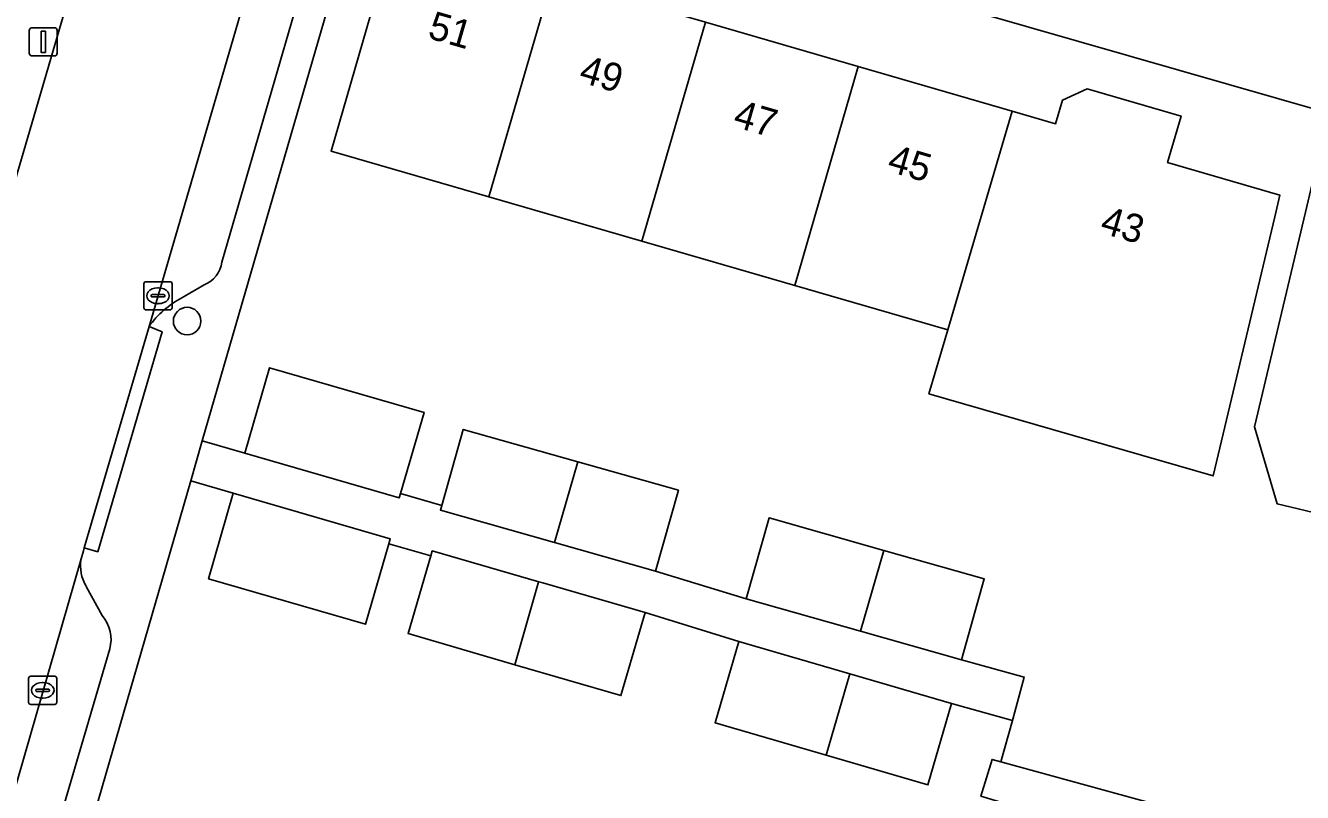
# Model space of a CAD drawing. Extents: x 159716 to 160783, y 383290 to 384031.
# Drawn here: x 160006.5 to 160051.81, y 383462.34 to 383489.56 of the extents above; entities that cross this region are included whole.
import ezdxf

# ---------------------------------------------------------------- set-up
doc = ezdxf.new("R2010")
doc.units = 0
for name, color, linetype in [('IMGEO_Boom', 7, 'Continuous'), ('IMGEO_Erf', 7, 'Continuous'), ('IMGEO_Kolk', 7, 'Continuous'), ('IMGEO_Lichtmast', 7, 'Continuous'), ('IMGEO_Pand', 7, 'Continuous'), ('IMGEO_Pand_nummerreeks', 7, 'Continuous'), ('IMGEO_Parkeervlak_open', 7, 'Continuous'), ('IMGEO_Rijbaan_lokaal_open', 7, 'Continuous'), ('IMGEO_Voetpad_open', 7, 'Continuous')]:
    doc.layers.add(name, color=color, linetype=linetype)

msp = doc.modelspace()

# ---------------------------------------------------------------- linework, layer by layer
at = {"layer": 'IMGEO_Boom'}
msp.add_circle((160012.238, 383479.072), 0.489, dxfattribs=at)
at = {"layer": 'IMGEO_Erf'}
for points in [[(160052.755, 383486.447), (160018.953, 383496.159), (160012.776, 383474.819), (160014.281, 383474.383), (160015.16, 383477.418), (160020.646, 383475.83), (160019.811, 383472.947), (160021.27, 383472.524), (160022.037, 383475.229), (160026.105, 383474.076), (160029.673, 383473.064), (160028.86, 383470.197), (160032.077, 383469.217), (160032.89, 383472.084), (160036.958, 383470.931), (160040.526, 383469.919), (160039.713, 383467.052), (160041.944, 383466.437), (160041.52, 383464.897), (160041.115, 383463.427), (160045.936, 383462.099), (160057.878, 383458.909)], [(160052.705, 383472.162), (160050.916, 383472.587), (160050.108, 383475.315), (160051.921, 383482.942)], [(160040.406, 383462.203), (160040.804, 383463.513), (160041.115, 383463.427), (160041.52, 383464.897), (160039.366, 383465.491), (160038.523, 383462.607), (160034.911, 383463.664), (160030.973, 383464.816), (160031.817, 383467.699), (160028.493, 383468.722), (160027.631, 383465.775), (160023.869, 383466.875), (160020.081, 383467.983), (160020.886, 383470.734), (160019.392, 383471.166), (160018.566, 383468.312), (160012.999, 383469.924), (160013.877, 383472.959), (160012.364, 383473.397), (160005.837, 383450.845)]]:
    msp.add_lwpolyline(points, dxfattribs=at)
msp.add_lwpolyline([(160038.562, 383476.495), (160039.228, 383478.762), (160033.802, 383480.335), (160028.375, 383481.907), (160022.949, 383483.48), (160017.345, 383485.104), (160020.014, 383494.317), (160023.242, 383493.382), (160023.774, 383492.343), (160023.593, 383491.718), (160025.202, 383491.251), (160030.628, 383489.679), (160036.055, 383488.106), (160041.51, 383486.525), (160043.056, 383486.076), (160043.298, 383486.912), (160044.173, 383487.312), (160047.507, 383486.348), (160047.09, 383484.907), (160047.029, 383484.696), (160051.017, 383483.541), (160050.833, 383482.769), (160048.647, 383473.573)], close=True, dxfattribs=at)
at = {"layer": 'IMGEO_Kolk'}
for p, q in [((160010.703, 383479.544), (160010.703, 383480.396)), ((160010.778, 383480.47), (160011.63, 383480.47)), ((160011.191, 383480.25), (160011.216, 383480.25)), ((160011.704, 383480.396), (160011.704, 383479.544)), ((160010.962, 383479.964), (160010.962, 383479.976)), ((160011.4, 383479.927), (160011.002, 383479.927)), ((160011.005, 383480.013), (160011.403, 383480.013)), ((160011.214, 383479.69), (160011.189, 383479.69)), ((160011.446, 383479.976), (160011.446, 383479.964)), ((160011.63, 383479.47), (160010.778, 383479.47)), ((160006.688, 383466.464), (160007.54, 383466.464)), ((160006.613, 383465.538), (160006.613, 383466.39)), ((160006.915, 383466.007), (160007.313, 383466.007)), ((160007.101, 383466.244), (160007.126, 383466.244)), ((160007.614, 383466.39), (160007.614, 383465.538)), ((160006.872, 383465.958), (160006.872, 383465.97)), ((160007.31, 383465.921), (160006.912, 383465.921)), ((160007.124, 383465.684), (160007.099, 383465.684)), ((160007.356, 383465.97), (160007.356, 383465.958)), ((160007.54, 383465.464), (160006.688, 383465.464))]:
    msp.add_line(p, q, dxfattribs=at)
for points in [[(160010.703, 383479.544), (160010.703, 383480.396)], [(160010.778, 383480.47), (160011.63, 383480.47)], [(160011.704, 383480.396), (160011.704, 383479.544)], [(160011.63, 383479.47), (160010.778, 383479.47)], [(160006.688, 383466.464), (160007.54, 383466.464)], [(160006.613, 383465.538), (160006.613, 383466.39)], [(160007.614, 383466.39), (160007.614, 383465.538)], [(160007.54, 383465.464), (160006.688, 383465.464)]]:
    msp.add_lwpolyline(points, dxfattribs=at)
for centre, radius, start, end in [((160010.78, 383480.394), 0.0765, 91.552, 178.448), ((160010.78, 383480.394), 0.0765, 91.552, 178.448), ((160011.628, 383480.394), 0.0765, 1.552, 88.448), ((160011.628, 383480.394), 0.0765, 1.552, 88.448), ((160011.002, 383479.973), 0.0403, 85.8775, 175.7526), ((160010.999, 383479.963), 0.0366, 178.938, 274.7102), ((160011.403, 383479.97), 0.043, 264.8664, 352.4533), ((160011.407, 383479.975), 0.0386, 1.7309, 96.639), ((160010.78, 383479.546), 0.0765, 181.552, 268.448), ((160010.78, 383479.546), 0.0765, 181.552, 268.448), ((160011.628, 383479.546), 0.0765, 271.552, 358.448), ((160011.628, 383479.546), 0.0765, 271.552, 358.448), ((160006.69, 383466.388), 0.0765, 91.552, 178.448), ((160006.69, 383466.388), 0.0765, 91.552, 178.448), ((160007.538, 383466.388), 0.0765, 1.552, 88.448), ((160007.538, 383466.388), 0.0765, 1.552, 88.448), ((160006.912, 383465.967), 0.0403, 85.8775, 175.7526), ((160007.317, 383465.969), 0.0386, 1.7309, 96.639), ((160006.909, 383465.957), 0.0366, 178.938, 274.7102), ((160007.313, 383465.964), 0.043, 264.8664, 352.4533), ((160006.69, 383465.54), 0.0765, 181.552, 268.448), ((160006.69, 383465.54), 0.0765, 181.552, 268.448), ((160007.538, 383465.54), 0.0765, 271.552, 358.448), ((160007.538, 383465.54), 0.0765, 271.552, 358.448)]:
    msp.add_arc(centre, radius, start, end, dxfattribs=at)
for centre, major_axis, ratio, start_param, end_param in [((160011.19, 383479.97), (-0.387, 0.002), 0.722429, 4.712389, 7.853982), ((160011.215, 383479.97), (-0.39, 0.002), 0.717154, 1.570796, 4.712389), ((160007.1, 383465.964), (-0.387, 0.002), 0.722429, 4.712389, 7.853982), ((160007.125, 383465.964), (-0.39, 0.002), 0.717154, 1.570796, 4.712389)]:
    msp.add_ellipse(centre, major_axis=major_axis, ratio=ratio, start_param=start_param, end_param=end_param, dxfattribs=at)
at = {"layer": 'IMGEO_Lichtmast'}
for p, q in [((160006.637, 383488.584), (160006.637, 383489.384)), ((160006.637, 383489.384), (160006.637, 383488.584)), ((160006.737, 383489.484), (160007.527, 383489.484)), ((160007.527, 383489.484), (160006.737, 383489.484)), ((160007.627, 383489.384), (160007.627, 383488.584)), ((160007.627, 383488.584), (160007.627, 383489.384)), ((160007.527, 383488.484), (160006.737, 383488.484)), ((160006.737, 383488.484), (160007.527, 383488.484))]:
    msp.add_line(p, q, dxfattribs=at)
msp.add_lwpolyline([(160007.057, 383489.359), (160007.207, 383489.359), (160007.207, 383488.609), (160007.057, 383488.609), (160007.057, 383489.359)], dxfattribs=at)
for centre, start, end in [((160006.737, 383489.384), 90, 180), ((160006.737, 383489.384), 90, 180), ((160007.527, 383489.384), 0, 90), ((160007.527, 383489.384), 360, 90), ((160006.737, 383488.584), 180, 270), ((160006.737, 383488.584), 180, 270), ((160007.527, 383488.584), 270, 0), ((160007.527, 383488.584), 270, 0)]:
    msp.add_arc(centre, 0.1, start, end, dxfattribs=at)
at = {"layer": 'IMGEO_Pand'}
for points in [[(160022.949, 383483.48), (160025.202, 383491.251), (160023.593, 383491.718), (160023.774, 383492.343), (160023.242, 383493.382), (160020.014, 383494.317), (160017.345, 383485.104)], [(160022.949, 383483.48), (160028.375, 383481.907), (160030.628, 383489.679), (160025.202, 383491.251)], [(160030.628, 383489.679), (160028.375, 383481.907), (160033.802, 383480.335), (160036.055, 383488.106)], [(160036.055, 383488.106), (160033.802, 383480.335), (160039.228, 383478.762), (160041.51, 383486.525)], [(160059.75, 383486.218), (160053.078, 383487.806), (160052.755, 383486.447), (160051.921, 383482.942), (160050.108, 383475.315), (160050.916, 383472.587), (160052.705, 383472.162), (160053.275, 383474.562), (160054.101, 383478.038), (160057.602, 383477.205)], [(160047.029, 383484.696), (160047.09, 383484.907), (160047.507, 383486.348), (160044.173, 383487.312), (160043.298, 383486.912), (160043.056, 383486.076), (160041.51, 383486.525), (160039.228, 383478.762), (160038.562, 383476.495), (160048.647, 383473.573), (160050.833, 383482.769), (160051.017, 383483.541)], [(160020.646, 383475.83), (160015.16, 383477.418), (160014.281, 383474.383), (160019.767, 383472.795), (160019.811, 383472.947)], [(160026.105, 383474.076), (160022.037, 383475.229), (160021.27, 383472.524), (160021.224, 383472.362), (160025.275, 383471.213)], [(160026.105, 383474.076), (160025.275, 383471.213), (160028.86, 383470.197), (160029.673, 383473.064)], [(160019.444, 383471.347), (160013.877, 383472.959), (160012.999, 383469.924), (160018.566, 383468.312), (160019.392, 383471.166)], [(160036.958, 383470.931), (160032.89, 383472.084), (160032.077, 383469.217), (160036.128, 383468.068)], [(160024.698, 383469.763), (160024.714, 383469.818), (160020.938, 383470.912), (160020.886, 383470.734), (160020.081, 383467.983), (160023.869, 383466.875)], [(160036.958, 383470.931), (160036.128, 383468.068), (160039.713, 383467.052), (160040.526, 383469.919)], [(160023.869, 383466.875), (160027.631, 383465.775), (160028.493, 383468.722), (160024.859, 383469.776), (160024.714, 383469.818), (160024.698, 383469.763)], [(160035.758, 383466.546), (160031.817, 383467.699), (160030.973, 383464.816), (160034.911, 383463.664)], [(160035.758, 383466.546), (160034.911, 383463.664), (160038.523, 383462.607), (160039.366, 383465.491)]]:
    msp.add_lwpolyline(points, close=True, dxfattribs=at)
at = {"layer": 'IMGEO_Parkeervlak_open'}
for points in [[(160016.093, 383496.718), (160010.885, 383478.881)], [(160013.474, 383481.167), (160017.022, 383493.39)], [(160012.05, 383479.899), (160012.838, 383480.355)], [(160008.475, 383470.629), (160003.023, 383451.722)], [(160009.227, 383468.615), (160008.657, 383469.656)], [(160005.574, 383454.106), (160009.492, 383467.433)]]:
    msp.add_lwpolyline(points, dxfattribs=at)
for centre, radius, start, end in [((160012.457, 383481.309), 1.027, 291.7942, 352.0661), ((160013.688, 383476.849), 3.462, 118.2355, 144.0597), ((160009.852, 383470.383), 1.398, 169.8668, 211.3227), ((160008.249, 383467.775), 1.289, 344.6124, 40.6607)]:
    msp.add_arc(centre, radius, start, end, dxfattribs=at)
at = {"layer": 'IMGEO_Rijbaan_lokaal_open'}
msp.add_lwpolyline([(160005.308, 383481.268), (160004.167, 383477.368), (160003.611, 383475.467), (160000, 383463.12), (159997.173, 383453.455), (160000, 383452.618), (160003.023, 383451.722), (160008.475, 383470.629), (160008.558, 383470.915), (160008.589, 383471.02), (160010.885, 383478.881), (160016.093, 383496.718), (160016.186, 383497.035), (160010.436, 383498.802)], close=True, dxfattribs=at)
at = {"layer": 'IMGEO_Voetpad_open'}
for points in [[(160003.611, 383475.467), (160004.167, 383477.368), (160003.687, 383477.507), (160004.828, 383481.407), (160005.308, 383481.268), (160010.436, 383498.802), (160007.454, 383499.463), (160001.455, 383478.735), (160000.503, 383479.04), (160000.429, 383478.787), (160000.013, 383477.354), (160000, 383477.308), (159990.463, 383444.478), (160000, 383420.348), (160001.522, 383416.497), (160002.766, 383413.38)], [(160068.032, 383432.838), (160005.837, 383450.845), (160012.364, 383473.397), (160012.776, 383474.819), (160018.953, 383496.159), (160016.186, 383497.035), (160016.093, 383496.718)], [(160018.953, 383496.159), (160052.755, 383486.447), (160053.078, 383487.806), (160059.75, 383486.218), (160065.695, 383484.803), (160066.143, 383484.697), (160066.573, 383484.595), (160072.241, 383483.245), (160078.573, 383481.738), (160084.822, 383480.251), (160090.156, 383478.982), (160091.522, 383478.657), (160097.775, 383477.168), (160098.34, 383477.034), (160103.922, 383475.636), (160108.363, 383474.524), (160115.993, 383472.788)], [(160017.022, 383493.39), (160013.474, 383481.167)], [(160012.838, 383480.355), (160012.05, 383479.899)], [(160010.885, 383478.881), (160011.35, 383478.693), (160009.069, 383470.881), (160008.589, 383471.02), (160008.558, 383470.915), (160008.475, 383470.629)], [(160008.657, 383469.656), (160009.227, 383468.615)], [(160009.492, 383467.433), (160005.574, 383454.106)]]:
    msp.add_lwpolyline(points, dxfattribs=at)
for points in [[(160010.885, 383478.881), (160008.589, 383471.02), (160009.069, 383470.881), (160011.35, 383478.693)], [(160032.077, 383469.217), (160028.86, 383470.197), (160025.275, 383471.213), (160021.224, 383472.362), (160021.27, 383472.524), (160019.811, 383472.947), (160019.767, 383472.795), (160014.281, 383474.383), (160012.776, 383474.819), (160012.364, 383473.397), (160013.877, 383472.959), (160019.444, 383471.347), (160019.392, 383471.166), (160020.886, 383470.734), (160020.938, 383470.912), (160024.714, 383469.818), (160024.859, 383469.776), (160028.493, 383468.722), (160031.817, 383467.699), (160035.758, 383466.546), (160039.366, 383465.491), (160041.52, 383464.897), (160041.944, 383466.437), (160039.713, 383467.052), (160036.128, 383468.068)], [(160045.936, 383462.099), (160041.115, 383463.427), (160040.804, 383463.513), (160040.406, 383462.203), (160041.892, 383461.752), (160045.792, 383460.568), (160049.499, 383459.443), (160052.763, 383458.605), (160056.675, 383457.417), (160060.37, 383456.296), (160063.76, 383455.441), (160067.556, 383454.342), (160071.353, 383453.243), (160071.803, 383454.738), (160067.415, 383456.051), (160062.435, 383457.464), (160057.878, 383458.909)]]:
    msp.add_lwpolyline(points, close=True, dxfattribs=at)
for centre, radius, start, end in [((160012.457, 383481.309), 1.027, 291.7942, 352.0661), ((160013.688, 383476.849), 3.462, 118.2355, 144.0597), ((160009.852, 383470.383), 1.398, 169.8668, 211.3227), ((160008.249, 383467.775), 1.289, 344.6124, 40.6607)]:
    msp.add_arc(centre, radius, start, end, dxfattribs=at)

# ---------------------------------------------------------------- texts
at = {"layer": 'IMGEO_Pand_nummerreeks'}
for s, rotation, p in [('51', 343.8355, (160020.734, 383489.131)), ('49', 343.8355, (160026.097, 383487.577)), ('47', 343.8355, (160031.568, 383485.991)), ('45', 343.8355, (160037.04, 383484.405)), ('43', 343.8369, (160044.591, 383482.217))]:
    msp.add_text(s, height=1, rotation=rotation, dxfattribs=at).set_placement(p)

doc.saveas('drawing.dxf')
